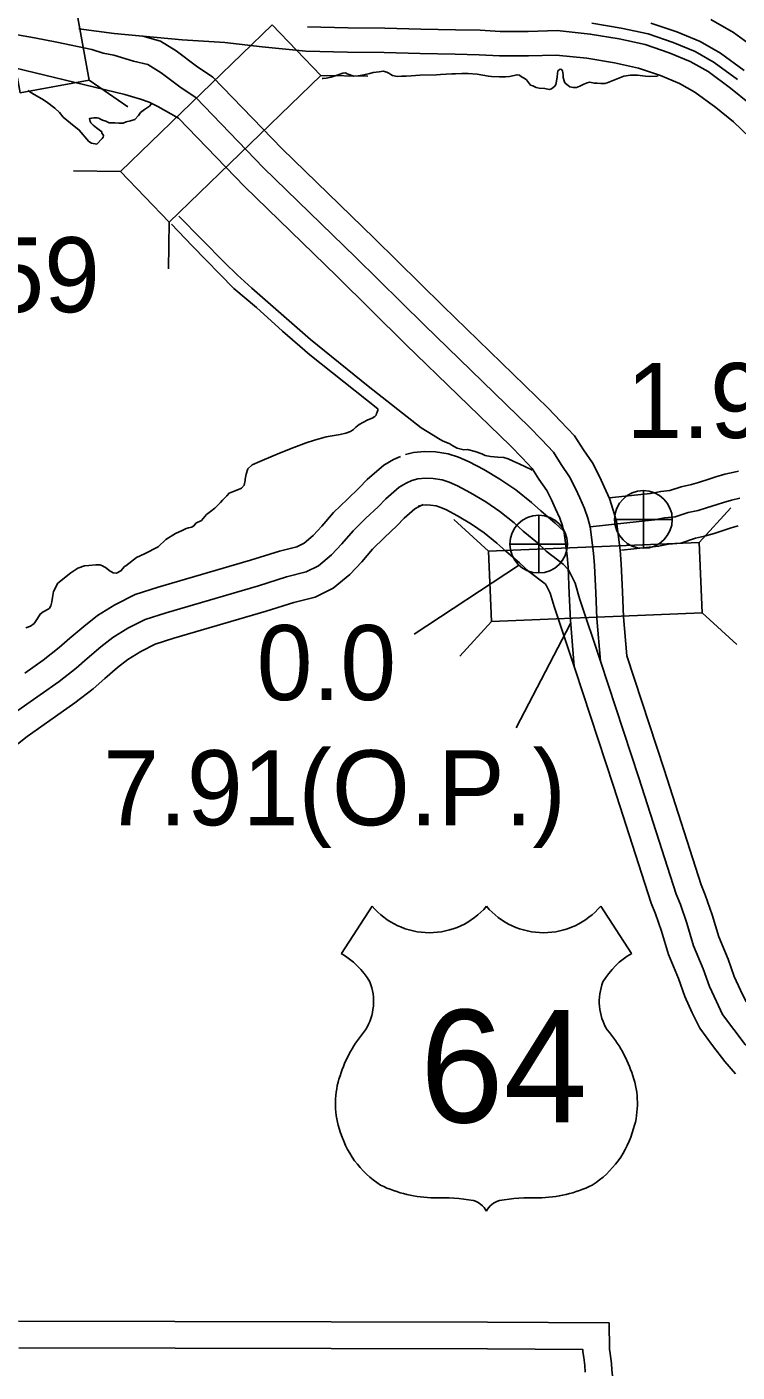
# Model space of a CAD drawing. Extents: x 31699 to 244310, y -8841 to 11474.
# Drawn here: x 96015 to 96282, y 4091 to 4596 of the extents above; entities that cross this region are included whole.
import ezdxf

# ---------------------------------------------------------------- set-up
doc = ezdxf.new("R2010")
doc.units = 0
for name, color, linetype in [('B_Logo', 7, 'Continuous'), ('Level 21', 7, 'Continuous'), ('New Level (0)', 7, 'Continuous'), ('R_Draft', 7, 'Continuous'), ('R_XS_EARTHWORK_STAGE1', 7, 'Continuous'), ('R_XS_EARTHWORK_STAGE2', 7, 'Continuous'), ('S_AREA_CALC', 7, 'Continuous'), ('S_WALL', 7, 'Continuous'), ('S_WALL_ANNOT', 7, 'Continuous')]:
    doc.layers.add(name, color=color, linetype=linetype)

msp = doc.modelspace()

# ---------------------------------------------------------------- linework, layer by layer
for p, q in [((96144.58, 4265.98), (96133.04, 4248.14)), ((96230.37, 4265.98), (96241.91, 4248.14))]:
    msp.add_line(p, q)
for centre, radius, start, end in [((96166.07, 4284.06), 28.08, 220.075, 319.6701), ((96208.89, 4284.06), 28.08, 220.3299, 319.925), ((96117.96, 4222.23), 29.98, 30.7809, 59.9883), ((96256.99, 4222.23), 29.98, 120.0117, 149.2191), ((96124.56, 4230.14), 20.55, 328.8105, 21.2108), ((96250.39, 4230.14), 20.55, 158.7892, 211.1895), ((96178.3, 4188.01), 47.94, 138.9565, 162.6913), ((96196.65, 4188.01), 47.94, 17.3087, 41.0435), ((96162.47, 4191.94), 31.68, 160.9576, 197.3819), ((96212.48, 4191.94), 31.68, 342.6181, 19.0424), ((96167.63, 4192.03), 36.66, 195.1074, 237.1312), ((96207.32, 4192.03), 36.66, 302.8688, 344.8926), ((96168.31, 4203.58), 47.07, 244.0771, 269.5779), ((96206.64, 4203.58), 47.07, 270.4221, 295.9229), ((96169.4, 4070.3), 86.22, 81.1942, 90.9539), ((96180.18, 4147.6), 8.26, 28.0342, 72.9864), ((96194.77, 4147.6), 8.26, 107.0136, 151.9658), ((96205.55, 4070.3), 86.22, 89.0461, 98.8058)]:
    msp.add_arc(centre, radius, start, end)
at = {"layer": 'B_Logo'}
for points in [[(96281.71, 4576.21), (96273.01, 4582.61), (96265.82, 4586.7), (96257.51, 4590.1), (96248.14, 4593.29), (96238.05, 4595.46), (96227.03, 4597.35)], [(96226.46, 4408.33), (96225.55, 4411.58), (96224.35, 4415.23), (96222.49, 4419.14), (96220.97, 4422.72), (96218.7, 4427.09), (96215.5, 4431.71), (96212.62, 4436.33), (96208.09, 4441.06), (96203.55, 4445.79), (96164.24, 4483.93), (96138.32, 4509.47), (96103.75, 4543.08), (96078.35, 4569.36), (96072.9, 4573.08), (96065.41, 4578.63), (96060.37, 4581.75), (96055.02, 4583), (96047.66, 4585.28), (96043.59, 4586.08), (96039.37, 4587.48), (96026.28, 4590.14), (96017.86, 4591.8), (96009.38, 4593.33)], [(96009.11, 4337.57), (96019.97, 4345.22), (96027.08, 4350.28), (96033.52, 4355.26), (96037.65, 4358.93), (96042.71, 4363.22), (96047.18, 4366.76), (96052.91, 4370.26), (96059.38, 4373.57), (96067.2, 4376.03), (96101.86, 4386.2), (96112.45, 4389.58), (96119.75, 4391.37), (96124.5, 4393.72), (96129.36, 4397.73), (96133.22, 4401.87), (96137.41, 4406.81), (96142.26, 4411.49), (96146.78, 4415.77), (96149.66, 4418.75), (96154.78, 4423.24), (96157.29, 4424.68), (96159.47, 4425.72)], [(96159.47, 4425.72), (96161.79, 4426.29), (96164.58, 4426.54), (96167.44, 4426.45), (96170.85, 4425.91), (96173.53, 4425.08), (96176.61, 4423.73), (96181.51, 4421.07), (96187.23, 4417.7), (96192.55, 4414.11), (96197.88, 4409.79), (96201.32, 4406.71), (96206.59, 4402.26), (96209.9, 4399.11), (96216.24, 4394.34), (96218.27, 4392.11), (96220.75, 4387.14), (96222.44, 4381.43), (96230.29, 4357.93)], [(96226.46, 4408.33), (96250.59, 4410.92), (96254.37, 4411.65), (96258.36, 4412.05), (96263.26, 4413.66), (96266.91, 4414.46), (96270.03, 4415.38), (96274.07, 4416.71), (96276.52, 4417.48), (96279.5, 4418.33), (96282.62, 4419.05)], [(96230.29, 4357.93), (96228.96, 4373.93), (96228.54, 4383.53), (96228.1, 4393.8), (96227.69, 4398.47), (96226.46, 4408.33)], [(96288.44, 4209.71), (96284.64, 4213.99), (96280.29, 4219.65), (96276.13, 4225.33), (96273.79, 4230.16), (96271.24, 4235.79), (96268.86, 4242.43), (96265.26, 4251.11), (96262.72, 4259.61), (96260.28, 4266.58), (96258.68, 4270.49), (96244.65, 4314.11), (96230.29, 4357.93)], [(96224.54, 4091.07), (96224.43, 4093.54), (96224.05, 4096.6), (96223.68, 4098.66), (96223.66, 4099.6), (96187.84, 4099.81), (96011.93, 4100.22)]]:
    msp.add_lwpolyline(points, dxfattribs=at)
at = {"layer": 'Level 21'}
for p, q in [((96246.4, 4400.23), (96246.4, 4421.9)), ((96207.11, 4390.98), (96207.11, 4412.64)), ((96235.57, 4411.06), (96257.23, 4411.06)), ((96196.28, 4401.81), (96217.95, 4401.81))]:
    msp.add_line(p, q, dxfattribs=at)
for centre in [(96246.4, 4411.06), (96207.11, 4401.81)]:
    msp.add_circle(centre, 10.83, dxfattribs=at)
at = {"layer": 'New Level (0)'}
for points in [[(96286.31, 4554.41), (96280.17, 4560.25), (96273.53, 4565.68), (96265.74, 4571.41), (96259.98, 4574.69), (96252.84, 4577.61), (96244.58, 4580.41), (96235.52, 4582.37), (96225.22, 4584.13), (96213.66, 4585.32), (96203.21, 4585.03), (96192.41, 4585.06), (96184.77, 4585.48), (96175.68, 4585.65), (96162.63, 4585.91), (96149.12, 4586.29), (96135.37, 4586.4), (96119.71, 4586.77), (96103.35, 4588.37), (96089.22, 4590.05), (96073.26, 4591.11), (96047.73, 4593.47), (96034.49, 4595.14)], [(96286.24, 4567.13), (96279.15, 4572.92), (96270.74, 4579.11), (96264, 4582.95), (96256.05, 4586.2), (96247.02, 4589.26), (96237.26, 4591.37), (96226.46, 4593.22), (96214, 4594.5), (96203.1, 4594.19), (96192.67, 4594.23), (96185.11, 4594.64), (96175.86, 4594.82), (96162.85, 4595.07), (96149.29, 4595.45), (96135.51, 4595.56), (96120.27, 4595.92)], [(96284.26, 4579.51), (96275.29, 4586.11), (96267.65, 4590.46), (96258.97, 4594.01), (96249.25, 4597.31)], [(96529.39, 4450.27), (96526.95, 4450.84), (96506.19, 4456.81), (96491.87, 4460.9), (96476.94, 4465.33), (96465.43, 4468.6), (96455.05, 4471.79), (96445.57, 4474.35), (96419.86, 4481.5), (96409.46, 4484.98), (96396.37, 4489.62), (96387.4, 4493.01), (96379.97, 4496.58), (96370.26, 4503.22), (96357.13, 4515.78), (96346.52, 4527.49), (96334.32, 4540.1), (96318.78, 4558.78), (96311.44, 4566.64), (96305.2, 4573.25), (96297.82, 4580.27), (96289.88, 4586.75), (96280.28, 4593.82), (96271.67, 4598.72)]]:
    msp.add_lwpolyline(points, dxfattribs=at)
at = {"layer": 'R_Draft'}
for points in [[(96144.91, 4578.79), (96143.72, 4578.44), (96140.8, 4577.79), (96139.34, 4577.5), (96137.67, 4577.47), (96135.2, 4578.3), (96134.52, 4578.62), (96133.53, 4578.54), (96131.41, 4577.84), (96129.16, 4577), (96127.3, 4576.7), (96126.24, 4576.55), (96125.86, 4576.54)], [(96251.96, 4577.52), (96251.39, 4577.39), (96248.53, 4577.34), (96247.13, 4577.39), (96245.2, 4577.69), (96244.2, 4577.81), (96241.53, 4577.83), (96239.01, 4577.45), (96232.86, 4574.88), (96231.86, 4574.73), (96230.4, 4574.71), (96229, 4574.75), (96228, 4574.74), (96226.2, 4575.11), (96225.27, 4574.89), (96224.08, 4574.41), (96222.56, 4573.72), (96221.23, 4573.23), (96220.04, 4573.14), (96218.83, 4573.45), (96218.16, 4573.91), (96217.62, 4574.3), (96216.94, 4574.96), (96216.6, 4575.62), (96216.25, 4576.88), (96216.23, 4577.95), (96216.07, 4579.42), (96215.73, 4579.81), (96215.46, 4580.01), (96214.93, 4579.93), (96214.28, 4579.39), (96214.16, 4578.45), (96213.98, 4577.11), (96213.74, 4575.57), (96213.49, 4574.24), (96213.1, 4573.63), (96212.58, 4573.15), (96211.92, 4572.61), (96210.99, 4572.46), (96209.39, 4572.83), (96207.32, 4572.87), (96206.19, 4573.18), (96204.85, 4573.83), (96204.04, 4574.01), (96203.23, 4575), (96202.48, 4575.99), (96201.6, 4576.64), (96200.6, 4577.16), (96199.85, 4577.75), (96198.92, 4577.94), (96197.92, 4577.72), (96196.13, 4577.29), (96194.6, 4577.13), (96192.34, 4577.16), (96189.41, 4577.31), (96188.21, 4577.36), (96184, 4578.23), (96180.6, 4578.37), (96178.21, 4578.4), (96175.88, 4578.29), (96174.55, 4578.27), (96172.42, 4578.17), (96170.29, 4578), (96168.69, 4577.91), (96162.44, 4577.74), (96159.18, 4577.49), (96157.32, 4577.39), (96155.58, 4577.36), (96153.92, 4577.34), (96152.18, 4577.64), (96151.58, 4578.03), (96150.84, 4578.49), (96150.1, 4578.94), (96148.76, 4579.32), (96147.23, 4579.1), (96144.91, 4578.79)], [(96057.6, 4563.75), (96056.82, 4562.67), (96055.45, 4561.11), (96053.92, 4560.62), (96052.27, 4560.26), (96051.07, 4559.84), (96049.54, 4559.82), (96047.94, 4559.92), (96045.88, 4559.96), (96044.6, 4560.54), (96043.4, 4560.92), (96042.39, 4561.43), (96041.99, 4561.7), (96041.39, 4561.75), (96040.59, 4561.74), (96040.06, 4561.73), (96039.33, 4561.72), (96038.53, 4561.57), (96038.75, 4560.44), (96038.96, 4559.91), (96039.84, 4558.99), (96041.12, 4558.08), (96042.67, 4556.9), (96043.07, 4556.57), (96043.08, 4555.97), (96043.62, 4555.45), (96043.7, 4554.98), (96043.64, 4554.51), (96043.18, 4554.04), (96041.22, 4551.94), (96039.28, 4552.31), (96038.2, 4552.96), (96034.61, 4557.17), (96031.3, 4559.79), (96028.6, 4562.08), (96027.17, 4563.79), (96025.48, 4565.43), (96022.38, 4567.78), (96020.57, 4568.89), (96017.74, 4570.58), (96015.72, 4571.81), (96015.34, 4572.01)], [(96061.68, 4566.89), (96061.02, 4566.21), (96059.18, 4564.85), (96057.6, 4563.75)], [(96071.98, 4524.92), (96089.22, 4507.34), (96093.89, 4502.87), (96099.43, 4497.82), (96121.38, 4478.56)], [(96014.63, 4370.37), (96016.35, 4371), (96017.73, 4372.02), (96018.51, 4373.1), (96018.97, 4373.91), (96020, 4375.53), (96021.12, 4376.35), (96023.23, 4377.51), (96023.5, 4377.72), (96023.95, 4378.59), (96024.32, 4380.14), (96024.56, 4381.81), (96024.92, 4384.08), (96026.61, 4387.11), (96031.47, 4391.06), (96034.1, 4392.78), (96036.62, 4393.62), (96038.21, 4393.84), (96040.81, 4394.02), (96042.34, 4394.04), (96043.41, 4393.66), (96044.89, 4392.75), (96045.9, 4391.9), (96047.38, 4391.06), (96048.58, 4390.94), (96050.3, 4391.77), (96051.67, 4393.4), (96052.06, 4393.67), (96056.08, 4396.74), (96059.11, 4398.19), (96064.2, 4400.81), (96067.15, 4403.53), (96070.77, 4405.85), (96073.29, 4406.96), (96074.74, 4407.65), (96075.67, 4407.94), (96076.93, 4408.22), (96077.78, 4408.77), (96078.44, 4409.65), (96080.48, 4410.62), (96082.38, 4412.92), (96083.89, 4414.01), (96085.47, 4415.3), (96087.69, 4417.48), (96088.35, 4418.29), (96089.99, 4419.92), (96090.9, 4420.87), (96092.22, 4421.49), (96095.07, 4422.54), (96095.6, 4422.81), (96096.58, 4423.89), (96096.95, 4425.7), (96096.94, 4426.24), (96097.24, 4428.11), (96097.94, 4430.12), (96099.58, 4431.55), (96102.42, 4432.87), (96107.45, 4434.88), (96110.43, 4436.13), (96115.12, 4438.01), (96119.75, 4439.82), (96123, 4440.88), (96127.37, 4442.08), (96130.36, 4442.6), (96132.55, 4442.97), (96134.74, 4443.4), (96136.4, 4444.1), (96137.58, 4444.85), (96138.5, 4445.67), (96139.68, 4446.69), (96141.13, 4447.45), (96142.98, 4448.41), (96144.57, 4449.1), (96145.56, 4449.65), (96146.08, 4450.26), (96146.27, 4450.87), (96146.46, 4451.27), (96146.72, 4452.08), (96146.71, 4452.61), (96121.21, 4472.88), (96110.94, 4481.73), (96101.15, 4490.58), (96092.7, 4497.78), (96077.06, 4513.81), (96069.22, 4521.89)], [(96121.38, 4478.56), (96143.04, 4461.03), (96163, 4445.47), (96167.44, 4442.74), (96169.53, 4441.44), (96170.94, 4440.52), (96173.69, 4439.5), (96174.9, 4438.65), (96176.51, 4437.81), (96178.99, 4437.25), (96180.32, 4437.27), (96183.26, 4436.59), (96185.8, 4435.63), (96187.01, 4435.11), (96188.95, 4434.74), (96191.82, 4434.39), (96194.01, 4434.36), (96195.62, 4433.85), (96197.5, 4432.95), (96199.71, 4431.92), (96204.21, 4429.79), (96204.69, 4429.62)]]:
    msp.add_lwpolyline(points, dxfattribs=at)
at = {"layer": 'R_XS_EARTHWORK_STAGE1'}
for p, q in [((96038.41, 4575.91), (96052.88, 4565.89)), ((96125.37, 4577.69), (96142.97, 4577.39)), ((96050.07, 4541.64), (96032.47, 4541.94)), ((96068.42, 4522.65), (96068.12, 4505.06)), ((96267.37, 4402.45), (96279.28, 4415.41)), ((96188.24, 4399.11), (96175.28, 4411.02)), ((96189.36, 4372.73), (96177.45, 4359.77)), ((96268.49, 4376.08), (96281.45, 4364.17))]:
    msp.add_line(p, q, dxfattribs=at)
for points in [[(96038.41, 4575.91), (96024.21, 4653.82), (95998.24, 4649.09), (96012.44, 4571.17)], [(96107.02, 4596.67), (96050.07, 4541.64), (96068.42, 4522.65), (96125.37, 4577.69)], [(96267.37, 4402.45), (96188.24, 4399.11), (96189.36, 4372.73), (96268.49, 4376.08)]]:
    msp.add_lwpolyline(points, close=True, dxfattribs=at)
at = {"layer": 'R_XS_EARTHWORK_STAGE2'}
for points in [[(96014.19, 4353.39), (96021.12, 4358.31), (96027.13, 4362.96), (96031.1, 4366.48), (96036.37, 4370.95), (96041.45, 4374.98), (96048.03, 4378.99), (96055.58, 4382.85), (96064.29, 4385.6), (96098.93, 4395.77), (96109.74, 4399.21), (96116.3, 4400.82), (96119.03, 4402.17), (96122.5, 4405.03), (96125.75, 4408.51), (96130.1, 4413.65), (96135.35, 4418.72), (96139.74, 4422.88), (96142.76, 4426), (96148.93, 4431.41), (96152.64, 4433.55), (96155.17, 4434.75)], [(96157.07, 4435.43), (96160.14, 4436.19), (96164.29, 4436.55), (96168.39, 4436.43), (96173.12, 4435.67), (96177.01, 4434.47), (96181.01, 4432.72), (96186.44, 4429.78), (96192.57, 4426.16), (96198.5, 4422.16), (96204.36, 4417.41), (96207.89, 4414.26), (96213.27, 4409.71), (96216.38, 4406.76), (96216.41, 4406.73)], [(96233.57, 4419.15), (96249.11, 4420.82), (96252.93, 4421.56), (96256.27, 4421.89), (96260.63, 4423.32), (96264.43, 4424.15), (96267.04, 4424.92), (96270.99, 4426.23), (96273.64, 4427.06), (96277, 4428.02), (96280.52, 4428.83), (96282.04, 4429.13)], [(96006.12, 4322.49), (96015.08, 4329.55), (96025.75, 4337.06), (96033.03, 4342.24), (96039.9, 4347.55), (96044.21, 4351.37), (96049.05, 4355.48), (96052.91, 4358.54), (96057.8, 4361.52), (96063.19, 4364.28), (96070.11, 4366.46), (96104.78, 4376.64), (96115.16, 4379.95), (96123.19, 4381.92), (96129.97, 4385.26), (96136.23, 4390.44), (96140.7, 4395.22), (96144.71, 4399.96), (96149.16, 4404.26), (96153.82, 4408.66), (96156.57, 4411.51), (96160.63, 4415.07), (96161.93, 4415.82), (96163.76, 4416.69)], [(96161.86, 4416.01), (96163.43, 4416.4), (96164.87, 4416.52), (96166.5, 4416.48), (96168.58, 4416.14), (96170.04, 4415.69), (96172.21, 4414.74), (96176.59, 4412.37), (96181.89, 4409.24), (96186.59, 4406.07), (96191.39, 4402.18), (96194.76, 4399.17), (96199.91, 4394.81), (96203.43, 4391.47), (96209.48, 4386.92), (96209.95, 4386.4), (96211.41, 4383.46), (96212.9, 4378.43), (96220.8, 4354.76)], [(96238.12, 4399.52), (96252.07, 4401.02), (96255.82, 4401.74), (96260.45, 4402.21), (96265.9, 4404), (96269.39, 4404.76), (96273.01, 4405.83), (96277.14, 4407.19), (96279.39, 4407.91), (96281.99, 4408.65)], [(96234.77, 4089.74), (96234.51, 4091.89), (96234.4, 4094.37), (96233.94, 4098.1), (96233.66, 4099.63), (96233.5, 4109.54), (96187.88, 4109.81), (96011.88, 4110.22)]]:
    msp.add_lwpolyline(points, dxfattribs=at)
at = {"layer": 'S_AREA_CALC'}
for points in [[(96051.71, 4570.48), (95705.74, 4654.17)], [(96065.18, 4590.54), (96058.52, 4592.44)], [(96236.29, 4410.31), (96235.11, 4414.49), (96233.66, 4418.95), (96231.61, 4423.25), (96230.02, 4426.99), (96227.28, 4432.26), (96223.86, 4437.2), (96220.57, 4442.5), (96215.3, 4447.99), (96210.64, 4452.85), (96171.23, 4491.08), (96145.32, 4516.62), (96110.83, 4550.14), (96084.83, 4577.05), (96078.69, 4581.23), (96071.03, 4586.91), (96065.18, 4590.54)], [(96051.71, 4570.48), (96054.29, 4569.78), (96057.65, 4568.84), (96060.86, 4567.63), (96064.08, 4566.03), (96071.87, 4561.68)], [(96216.84, 4405.61), (96215.98, 4408.67), (96215.05, 4411.51), (96213.37, 4415.03), (96211.92, 4418.45), (96210.12, 4421.91), (96207.13, 4426.22), (96204.68, 4430.17), (96200.87, 4434.14), (96196.45, 4438.74), (96157.25, 4476.78), (96131.33, 4502.32), (96096.67, 4536.02), (96071.87, 4561.68)], [(96240.15, 4359.93), (96238.94, 4374.56), (96238.53, 4383.96), (96238.08, 4394.45), (96237.64, 4399.52), (96236.29, 4410.31)], [(96220.42, 4355.91), (96218.98, 4373.29), (96218.54, 4383.1), (96218.12, 4393.15), (96217.75, 4397.41), (96216.54, 4407.09)], [(96295.92, 4216.35), (96292.36, 4220.36), (96288.29, 4225.66), (96284.74, 4230.5), (96282.85, 4234.41), (96280.51, 4239.55), (96278.2, 4246.03), (96274.69, 4254.47), (96272.24, 4262.7), (96269.63, 4270.13), (96268.09, 4273.92), (96254.16, 4317.2), (96240.15, 4359.93)], [(96280.96, 4203.07), (96276.93, 4207.61), (96272.29, 4213.65), (96267.53, 4220.15), (96264.74, 4225.91), (96261.96, 4232.04), (96259.53, 4238.83), (96255.82, 4247.76), (96253.21, 4256.53), (96250.92, 4263.04), (96249.28, 4267.07), (96235.14, 4311.03), (96220.78, 4354.81)]]:
    msp.add_lwpolyline(points, dxfattribs=at)
at = {"layer": 'S_WALL'}
msp.add_line((96219.04, 4372.05), (96198.66, 4332.89), dxfattribs=at)
at = {"layer": 'S_WALL_ANNOT'}
msp.add_line((96160.31, 4368.02), (96199.46, 4393.77), dxfattribs=at)

# ---------------------------------------------------------------- texts
msp.add_text('64', height=42.24).set_placement((96162.53, 4184.79))
at = {"layer": 'S_WALL'}
for s, p in [('6.59', (95969.1, 4488.83)), ('7.91(O.P.)', (96043.63, 4296.29))]:
    msp.add_text(s, height=28.16, dxfattribs=at).set_placement(p)
at = {"layer": 'S_WALL_ANNOT'}
for s, p in [('1.90', (96240, 4441.63)), ('0.0', (96101.23, 4343.27))]:
    msp.add_text(s, height=28.16, dxfattribs=at).set_placement(p)

doc.saveas('drawing.dxf')
